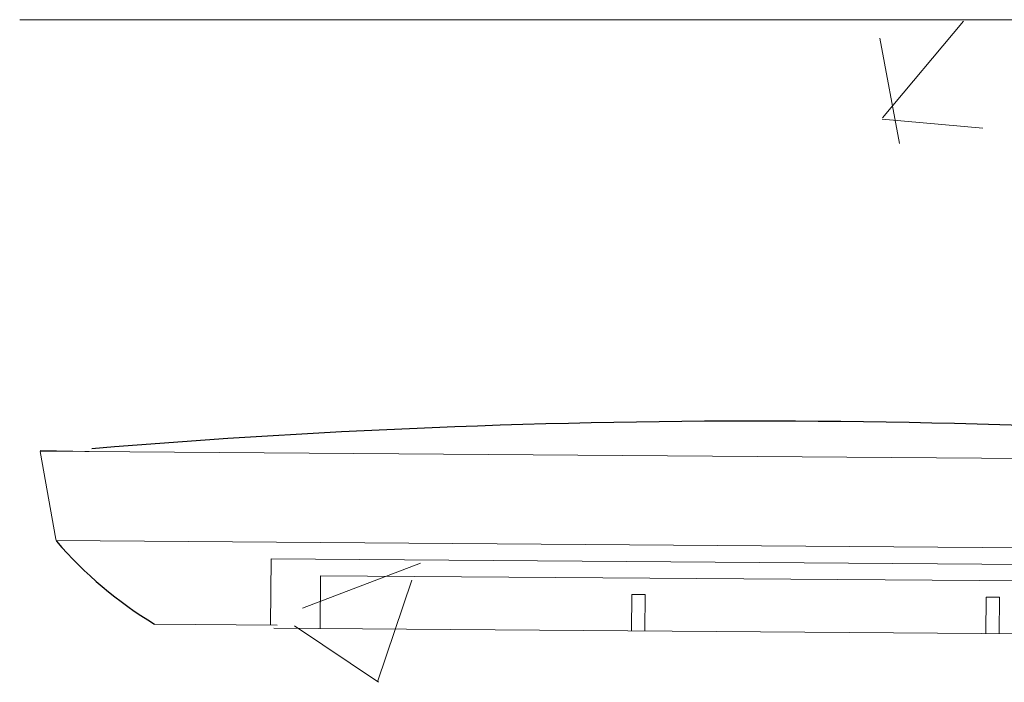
# Model space of a CAD drawing. Header units: feet. Extents: x 8 to 127, y 6 to 90.
# Tile 299 of 538: x 46.158 to 46.306, y 50.183 to 50.283. Entities that reach past the tile are written whole.
import ezdxf

# ---------------------------------------------------------------- set-up
doc = ezdxf.new("R2010")
doc.units = ezdxf.units.FT
doc.header["$MEASUREMENT"] = 0
for name, color, linetype in [('MOBILARIO', 8, 'Continuous'), ('MOBILIÁRIO2', 250, 'Continuous'), ('NO ESPESSURA', 250, 'Continuous')]:
    doc.layers.add(name, color=color, linetype=linetype)

msp = doc.modelspace()

# ---------------------------------------------------------------- linework, layer by layer
at = {"layer": 'MOBILARIO', "lineweight": 5}
msp.add_line((46.38566061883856, 50.28267955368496), (46.15766061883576, 50.28267955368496), dxfattribs=at)
msp.add_line((46.38566061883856, 50.28267955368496), (46.15766061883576, 50.28267955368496), dxfattribs=at)
at = {"layer": 'MOBILIÁRIO2', "lineweight": 5}
for p, q in [((46.16073052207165, 50.21756642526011), (46.38821381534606, 50.21587605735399)), ((46.16073052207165, 50.21756642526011), (46.38821381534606, 50.21587605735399)), ((46.16813126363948, 50.21747994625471), (46.16073559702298, 50.21764614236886)), ((46.16813126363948, 50.21747994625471), (46.16073559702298, 50.21764614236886)), ((46.16073815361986, 50.21748721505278), (46.16309246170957, 50.20427060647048)), ((46.16073815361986, 50.21748721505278), (46.16309246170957, 50.20427060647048)), ((46.16309246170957, 50.20427060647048), (46.16321380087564, 50.20394408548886)), ((46.16309246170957, 50.20427060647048), (46.16321380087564, 50.20394408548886)), ((46.16314465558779, 50.20404818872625), (46.3855974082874, 50.20239505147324)), ((46.16314465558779, 50.20404818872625), (46.3855974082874, 50.20239505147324)), ((46.19561928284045, 50.20130777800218), (46.19554527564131, 50.19130805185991)), ((46.19561928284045, 50.20130777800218), (46.19554527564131, 50.19130805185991)), ((46.35308577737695, 50.20013559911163), (46.19561928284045, 50.20130777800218)), ((46.35308577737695, 50.20013559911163), (46.19561928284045, 50.20130777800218)), ((46.20302679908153, 50.1907526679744), (46.20308600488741, 50.19875244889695)), ((46.20302679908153, 50.1907526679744), (46.20308600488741, 50.19875244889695)), ((46.20308600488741, 50.19875244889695), (46.34558205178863, 50.19769106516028)), ((46.20308600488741, 50.19875244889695), (46.34558205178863, 50.19769106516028)), ((46.250066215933, 50.19590468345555), (46.25002551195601, 50.19040483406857)), ((46.250066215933, 50.19590468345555), (46.25002551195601, 50.19040483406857)), ((46.25206616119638, 50.19588988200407), (46.250066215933, 50.19590468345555)), ((46.25206616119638, 50.19588988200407), (46.250066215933, 50.19590468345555)), ((46.25202545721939, 50.19039003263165), (46.25206616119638, 50.19588988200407)), ((46.25202545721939, 50.19039003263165), (46.25206616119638, 50.19588988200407)), ((46.30356470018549, 50.19550196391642), (46.3035239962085, 50.19000211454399)), ((46.30356470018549, 50.19550196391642), (46.3035239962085, 50.19000211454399)), ((46.30556464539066, 50.1954871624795), (46.30356470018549, 50.19550196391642)), ((46.30556464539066, 50.1954871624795), (46.30356470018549, 50.19550196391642)), ((46.30552394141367, 50.18998731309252), (46.30556464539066, 50.1954871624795)), ((46.30552394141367, 50.18998731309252), (46.30556464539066, 50.1954871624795)), ((46.19654538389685, 50.1913006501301), (46.17803118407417, 50.19143767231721)), ((46.19604156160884, 50.19080436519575), (46.35250808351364, 50.18963958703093)), ((46.19604156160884, 50.19080436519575), (46.35250808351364, 50.18963958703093))]:
    msp.add_line(p, q, dxfattribs=at)
at = {"layer": 'MOBILIÁRIO2'}
for centre, radius, start, end in [((46.26919654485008, 49.00723403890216), 1.214845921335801, 84.39886022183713, 94.75122580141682), ((46.26919654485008, 49.00723403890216), 1.214845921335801, 84.39886022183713, 94.75122580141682), ((46.16359246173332, 50.20427060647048), 0.000499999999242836, 0, 0), ((46.16359246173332, 50.20427060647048), 0.000499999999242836, 0, 0), ((46.2098243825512, 50.24413660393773), 0.06154660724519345, 220.7713489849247, 238.8974728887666), ((46.2098243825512, 50.24413660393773), 0.06154660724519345, 220.7713489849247, 238.8974728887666)]:
    msp.add_arc(centre, radius, start, end, dxfattribs=at)
at = {"layer": 'NO ESPESSURA', "linetype": 'Continuous', "lineweight": 5}
for p, q in [((46.28788830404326, 50.26786108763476), (46.30013340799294, 50.28245423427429)), ((46.29046724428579, 50.26398591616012), (46.28753034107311, 50.27990731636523)), ((46.2878691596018, 50.26764128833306), (46.30305116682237, 50.26631303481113)), ((46.20037714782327, 50.19383838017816), (46.21816185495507, 50.20066528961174)), ((46.21168797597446, 50.18271759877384), (46.2168381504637, 50.1980666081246)), ((46.19917139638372, 50.19117854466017), (46.21180592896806, 50.18265644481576))]:
    msp.add_line(p, q, dxfattribs=at)

doc.saveas('drawing.dxf')
